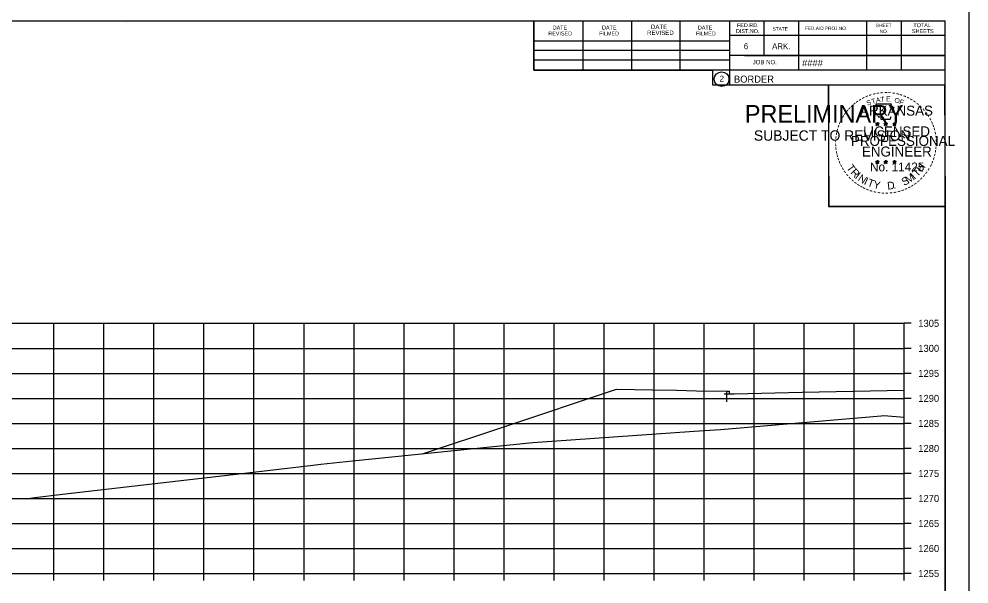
# Model space of a CAD drawing. Extents: x -70 to 701944, y -4 to 666871.
# Drawn here: x 678097.8 to 678287.8, y 652061.1 to 652174 of the extents above; entities that cross this region are included whole.
import ezdxf

# ---------------------------------------------------------------- set-up
doc = ezdxf.new("R2010")
doc.units = 0
for name, color, linetype in [('R_Axis', 7, 'Continuous'), ('R_Axis Annot', 7, 'Continuous'), ('R_Border', 7, 'Continuous'), ('R_Border PE', 7, 'Continuous'), ('R_Border Prem', 7, 'Continuous'), ('R_Drive', 7, 'Continuous'), ('R_Exist Surface', 7, 'Continuous'), ('R_Fin Surface', 7, 'Continuous'), ('R_Grid', 7, 'Continuous'), ('R_No Plot', 7, 'Continuous')]:
    doc.layers.add(name, color=color, linetype=linetype)

msp = doc.modelspace()

# ---------------------------------------------------------------- linework, layer by layer
at = {"layer": 'R_Axis'}
for p, q in [((678274.82, 652063.16), (678274.82, 652113.16)), ((678276.22, 652113.16), (678274.82, 652113.16)), ((678276.22, 652108.16), (678274.82, 652108.16)), ((678276.22, 652103.16), (678274.82, 652103.16)), ((678276.22, 652098.16), (678274.82, 652098.16)), ((678276.22, 652093.16), (678274.82, 652093.16)), ((678276.22, 652088.16), (678274.82, 652088.16)), ((678276.22, 652083.16), (678274.82, 652083.16)), ((678276.22, 652078.16), (678274.82, 652078.16)), ((678276.22, 652073.16), (678274.82, 652073.16)), ((678276.22, 652068.16), (678274.82, 652068.16)), ((677974.82, 652063.16), (678274.82, 652063.16)), ((678104.82, 652061.76), (678104.82, 652063.16)), ((678114.82, 652061.76), (678114.82, 652063.16)), ((678124.82, 652061.76), (678124.82, 652063.16)), ((678134.82, 652061.76), (678134.82, 652063.16)), ((678144.82, 652061.76), (678144.82, 652063.16)), ((678154.82, 652061.76), (678154.82, 652063.16)), ((678164.82, 652061.76), (678164.82, 652063.16)), ((678174.82, 652061.76), (678174.82, 652063.16)), ((678184.82, 652061.76), (678184.82, 652063.16)), ((678194.82, 652061.76), (678194.82, 652063.16)), ((678204.82, 652061.76), (678204.82, 652063.16)), ((678214.82, 652061.76), (678214.82, 652063.16)), ((678224.82, 652061.76), (678224.82, 652063.16)), ((678234.82, 652061.76), (678234.82, 652063.16)), ((678244.82, 652061.76), (678244.82, 652063.16)), ((678254.82, 652061.76), (678254.82, 652063.16)), ((678264.82, 652061.76), (678264.82, 652063.16)), ((678274.82, 652061.76), (678274.82, 652063.16)), ((678276.22, 652063.16), (678274.82, 652063.16))]:
    msp.add_line(p, q, dxfattribs=at)
at = {"layer": 'R_Border'}
for p, q in [((677966.82, 652173.62), (678283, 652173.62)), ((678119.34, 652173.36), (678119.34, 652173.36)), ((678119.34, 652173.36), (678119.34, 652173.36)), ((678200.74, 652163.74), (678200.74, 652173.62)), ((678210.6, 652163.74), (678210.6, 652173.42)), ((678220.36, 652163.74), (678220.36, 652173.42)), ((678230.04, 652163.74), (678230.04, 652173.42)), ((678239.9, 652173.62), (678239.9, 652160.82)), ((678246.74, 652173.62), (678246.74, 652166.68)), ((678253.68, 652173.62), (678253.68, 652163.74)), ((678267.26, 652173.62), (678267.26, 652163.74)), ((678274.2, 652173.62), (678274.2, 652163.74)), ((678283, 651968.16), (678283, 652173.62)), ((678283, 652170.68), (678239.9, 652170.68)), ((678283, 652170.7), (678283, 652170.7)), ((678200.74, 652169.6), (678239.9, 652169.6)), ((678200.74, 652167.74), (678239.9, 652167.74)), ((678200.74, 652163.74), (678200.74, 652165.8)), ((678200.74, 652165.8), (678239.9, 652165.8)), ((678283, 652166.68), (678239.9, 652166.68)), ((678242.86, 652166.68), (678283, 652166.68)), ((678283, 652163.74), (678200.74, 652163.74)), ((678239.9, 652160.82), (678283, 652160.82))]:
    msp.add_line(p, q, dxfattribs=at)
msp.add_circle((678238.29, 652161.95), 1.47, dxfattribs=at)
at = {"layer": 'R_Border PE'}
for p, q in [((678269.09, 652153.07), (678269.43, 652152.96)), ((678269.09, 652153.07), (678269.34, 652153.03)), ((678269.09, 652153.07), (678269.32, 652152.95)), ((678269.22, 652152.67), (678269.43, 652152.96)), ((678269.22, 652152.67), (678269.34, 652152.91)), ((678269.22, 652152.67), (678269.43, 652152.88)), ((678269.43, 652153.33), (678269.39, 652153.08)), ((678269.43, 652152.96), (678269.43, 652153.33)), ((678269.43, 652153.33), (678269.48, 652153.08)), ((678269.78, 652153.07), (678269.43, 652152.96)), ((678269.65, 652152.67), (678269.43, 652152.96)), ((678269.65, 652152.67), (678269.43, 652152.88)), ((678269.78, 652153.07), (678269.5, 652153.02)), ((678269.65, 652152.67), (678269.51, 652152.96)), ((678269.78, 652153.07), (678269.58, 652152.97)), ((678270.76, 652153.07), (678271.1, 652152.96)), ((678270.76, 652153.07), (678271.01, 652153.03)), ((678270.76, 652153.07), (678270.99, 652152.95)), ((678270.89, 652152.67), (678271.1, 652152.96)), ((678270.89, 652152.67), (678271.01, 652152.91)), ((678270.89, 652152.67), (678271.1, 652152.88)), ((678271.1, 652153.33), (678271.06, 652153.08)), ((678271.1, 652152.96), (678271.1, 652153.33)), ((678271.1, 652153.33), (678271.15, 652153.08)), ((678271.45, 652153.07), (678271.1, 652152.96)), ((678271.32, 652152.67), (678271.1, 652152.96)), ((678271.32, 652152.67), (678271.1, 652152.88)), ((678271.45, 652153.07), (678271.17, 652153.02)), ((678271.32, 652152.67), (678271.18, 652152.96)), ((678271.45, 652153.07), (678271.25, 652152.97)), ((678272.52, 652153.06), (678272.87, 652152.95)), ((678272.52, 652153.06), (678272.77, 652153.02)), ((678272.52, 652153.06), (678272.76, 652152.94)), ((678272.65, 652152.65), (678272.87, 652152.95)), ((678272.65, 652152.65), (678272.78, 652152.9)), ((678272.65, 652152.65), (678272.87, 652152.87)), ((678272.87, 652153.32), (678272.83, 652153.06)), ((678272.87, 652152.95), (678272.87, 652153.32)), ((678272.87, 652153.32), (678272.92, 652153.07)), ((678273.22, 652153.06), (678272.87, 652152.95)), ((678273.08, 652152.65), (678272.87, 652152.95)), ((678273.08, 652152.65), (678272.87, 652152.87)), ((678273.22, 652153.06), (678272.93, 652153.01)), ((678273.08, 652152.65), (678272.94, 652152.94)), ((678273.22, 652153.06), (678273.01, 652152.96)), ((678269.08, 652145.5), (678269.43, 652145.39)), ((678269.08, 652145.5), (678269.33, 652145.46)), ((678269.08, 652145.5), (678269.32, 652145.38)), ((678269.21, 652145.09), (678269.43, 652145.39)), ((678269.21, 652145.09), (678269.34, 652145.34)), ((678269.21, 652145.09), (678269.43, 652145.31)), ((678269.43, 652145.75), (678269.39, 652145.5)), ((678269.43, 652145.39), (678269.43, 652145.75)), ((678269.43, 652145.75), (678269.48, 652145.5)), ((678269.78, 652145.5), (678269.43, 652145.39)), ((678269.64, 652145.09), (678269.43, 652145.39)), ((678269.64, 652145.09), (678269.43, 652145.31)), ((678269.78, 652145.5), (678269.49, 652145.45)), ((678269.64, 652145.09), (678269.51, 652145.38)), ((678269.78, 652145.5), (678269.57, 652145.4)), ((678270.75, 652145.5), (678271.1, 652145.39)), ((678270.75, 652145.5), (678271, 652145.46)), ((678270.75, 652145.5), (678270.99, 652145.38)), ((678270.88, 652145.09), (678271.1, 652145.39)), ((678270.88, 652145.09), (678271.01, 652145.34)), ((678270.88, 652145.09), (678271.1, 652145.31)), ((678271.1, 652145.75), (678271.06, 652145.5)), ((678271.1, 652145.39), (678271.1, 652145.75)), ((678271.1, 652145.75), (678271.15, 652145.5)), ((678271.45, 652145.5), (678271.1, 652145.39)), ((678271.31, 652145.09), (678271.1, 652145.39)), ((678271.31, 652145.09), (678271.1, 652145.31)), ((678271.45, 652145.5), (678271.16, 652145.45)), ((678271.31, 652145.09), (678271.18, 652145.38)), ((678271.45, 652145.5), (678271.24, 652145.4)), ((678272.52, 652145.49), (678272.87, 652145.38)), ((678272.52, 652145.49), (678272.77, 652145.45)), ((678272.52, 652145.49), (678272.75, 652145.37)), ((678272.65, 652145.08), (678272.87, 652145.38)), ((678272.65, 652145.08), (678272.78, 652145.33)), ((678272.65, 652145.08), (678272.86, 652145.3)), ((678272.87, 652145.74), (678272.83, 652145.49)), ((678273.08, 652145.08), (678272.86, 652145.3)), ((678272.87, 652145.38), (678272.87, 652145.74)), ((678272.87, 652145.74), (678272.92, 652145.49)), ((678273.21, 652145.49), (678272.87, 652145.38)), ((678273.08, 652145.08), (678272.87, 652145.38)), ((678273.21, 652145.49), (678272.93, 652145.44)), ((678273.08, 652145.08), (678272.94, 652145.37)), ((678273.21, 652145.49), (678273.01, 652145.39))]:
    msp.add_line(p, q, dxfattribs=at)
for points in [[(678269.13, 652156.95), (678269.4, 652156.12)], [(678272.64, 652156.03), (678272.78, 652156.31), (678272.09, 652156.29), (678272.24, 652156.95), (678269.13, 652156.95)], [(678269.62, 652154.53), (678269.62, 652154.44), (678270.18, 652154.42), (678270.13, 652153.95), (678272, 652153.95), (678272.2, 652154.49)], [(678269.43, 652153.33), (678269.65, 652152.67), (678269.09, 652153.07), (678269.78, 652153.07), (678269.22, 652152.67), (678269.43, 652153.33)], [(678271.1, 652153.33), (678271.32, 652152.67), (678270.76, 652153.07), (678271.45, 652153.07), (678270.89, 652152.67), (678271.1, 652153.33)], [(678272.87, 652153.32), (678273.08, 652152.65), (678272.52, 652153.06), (678273.22, 652153.06), (678272.65, 652152.65), (678272.87, 652153.32)], [(678269.43, 652145.75), (678269.64, 652145.09), (678269.08, 652145.5), (678269.78, 652145.5), (678269.21, 652145.09), (678269.43, 652145.75)], [(678271.1, 652145.75), (678271.31, 652145.09), (678270.75, 652145.5), (678271.45, 652145.5), (678270.88, 652145.09), (678271.1, 652145.75)], [(678272.87, 652145.74), (678273.08, 652145.08), (678272.52, 652145.49), (678273.21, 652145.49), (678272.65, 652145.08), (678272.87, 652145.74)]]:
    msp.add_lwpolyline(points, dxfattribs=at)
for centre, radius in [((678269.43, 652152.96), 0.172), ((678269.43, 652152.96), 0.145), ((678269.43, 652152.96), 0.116), ((678269.43, 652152.96), 0.0991), ((678269.43, 652152.96), 0.0747), ((678269.43, 652152.96), 0.0495), ((678269.43, 652152.96), 0.0296), ((678271.1, 652152.96), 0.172), ((678271.1, 652152.96), 0.145), ((678271.1, 652152.96), 0.116), ((678271.1, 652152.96), 0.0991), ((678271.1, 652152.96), 0.0747), ((678271.1, 652152.96), 0.0495), ((678271.1, 652152.96), 0.0296), ((678272.87, 652152.95), 0.172), ((678272.87, 652152.95), 0.145), ((678272.87, 652152.95), 0.116), ((678272.87, 652152.95), 0.0991), ((678272.87, 652152.95), 0.0747), ((678272.87, 652152.95), 0.0495), ((678272.87, 652152.95), 0.0296), ((678269.43, 652145.39), 0.172), ((678269.43, 652145.39), 0.145), ((678269.43, 652145.39), 0.116), ((678269.43, 652145.39), 0.0991), ((678269.43, 652145.39), 0.0747), ((678269.43, 652145.39), 0.0495), ((678269.43, 652145.39), 0.0296), ((678271.1, 652145.39), 0.172), ((678271.1, 652145.39), 0.145), ((678271.1, 652145.39), 0.116), ((678271.1, 652145.39), 0.0991), ((678271.1, 652145.39), 0.0747), ((678271.1, 652145.39), 0.0495), ((678271.1, 652145.39), 0.0296), ((678272.87, 652145.38), 0.172), ((678272.87, 652145.38), 0.145), ((678272.87, 652145.38), 0.116), ((678272.87, 652145.38), 0.0991), ((678272.87, 652145.38), 0.0747), ((678272.87, 652145.38), 0.0495), ((678272.87, 652145.38), 0.0296)]:
    msp.add_circle(centre, radius, dxfattribs=at)
at = {"layer": 'R_Drive'}
for p, q in [((678238.78, 652099.05), (678240.42, 652099.09)), ((678239.31, 652099.57), (678239.31, 652097.5))]:
    msp.add_line(p, q, dxfattribs=at)
at = {"layer": 'R_Exist Surface'}
msp.add_lwpolyline([(678099.09, 652078.08), (678101, 652078.36), (678106.55, 652079), (678140.64, 652082.96), (678156.04, 652084.74), (678158.21, 652084.99), (678159.46, 652085.14), (678164.54, 652085.65), (678200.53, 652089.34), (678232.84, 652091.6), (678238.05, 652091.91), (678270.19, 652094.69), (678270.73, 652094.73), (678270.75, 652094.73), (678274.82, 652094.4)], dxfattribs=at)
at = {"layer": 'R_Fin Surface'}
msp.add_lwpolyline([(678178.51, 652087.08), (678194.56, 652092.43), (678217.31, 652100.01), (678224.51, 652099.87), (678229.31, 652099.77), (678233.31, 652099.69), (678239.31, 652099.57), (678239.61, 652099.57), (678239.81, 652099.57), (678239.82, 652099.37), (678239.82, 652099.07), (678240.42, 652099.09), (678240.82, 652099.09), (678254.42, 652099.37), (678274.82, 652099.77)], dxfattribs=at)
at = {"layer": 'R_Grid'}
for p, q in [((677974.82, 652113.16), (678274.82, 652113.16)), ((678104.82, 652063.16), (678104.82, 652113.16)), ((678114.82, 652063.16), (678114.82, 652113.16)), ((678124.82, 652063.16), (678124.82, 652113.16)), ((678134.82, 652063.16), (678134.82, 652113.16)), ((678144.82, 652063.16), (678144.82, 652113.16)), ((678154.82, 652063.16), (678154.82, 652113.16)), ((678164.82, 652063.16), (678164.82, 652113.16)), ((678174.82, 652063.16), (678174.82, 652113.16)), ((678184.82, 652063.16), (678184.82, 652113.16)), ((678194.82, 652063.16), (678194.82, 652113.16)), ((678204.82, 652063.16), (678204.82, 652113.16)), ((678214.82, 652063.16), (678214.82, 652113.16)), ((678224.82, 652063.16), (678224.82, 652113.16)), ((678234.82, 652063.16), (678234.82, 652113.16)), ((678244.82, 652063.16), (678244.82, 652113.16)), ((678254.82, 652063.16), (678254.82, 652113.16)), ((678264.82, 652063.16), (678264.82, 652113.16)), ((678274.82, 652063.16), (678274.82, 652113.16)), ((677974.82, 652108.16), (678274.82, 652108.16)), ((677974.82, 652103.16), (678274.82, 652103.16)), ((677974.82, 652098.16), (678274.82, 652098.16)), ((677974.82, 652093.16), (678274.82, 652093.16)), ((677974.82, 652088.16), (678274.82, 652088.16)), ((677974.82, 652083.16), (678274.82, 652083.16)), ((677974.82, 652078.16), (678274.82, 652078.16)), ((677974.82, 652073.16), (678274.82, 652073.16)), ((677974.82, 652068.16), (678274.82, 652068.16)), ((677974.82, 652063.16), (678274.82, 652063.16))]:
    msp.add_line(p, q, dxfattribs=at)
at = {"layer": 'R_No Plot'}
msp.add_line((678259.04, 652138.36), (678259.04, 652138.36), dxfattribs=at)
for points in [[(677954.41, 652177.51), (678287.75, 652177.51), (678287.75, 651964.18), (677954.41, 651964.18)], [(678200.74, 652173.62), (678200.74, 652163.74), (678236.47, 652163.74), (678236.47, 652160.82), (678259.67, 652160.82), (678259.67, 652136.49), (678283, 652136.49), (678283, 651968.16), (677966.82, 651968.16), (677966.82, 652173.62)], [(678259.67, 652160.82), (678282.88, 652160.82), (678283, 652136.49), (678259.79, 652136.49)]]:
    msp.add_lwpolyline(points, close=True, dxfattribs=at)

# ---------------------------------------------------------------- texts
at = {"layer": 'R_Axis Annot'}
for s, p in [('1305', (678277.62, 652112.46)), ('1300', (678277.62, 652107.46)), ('1295', (678277.62, 652102.46)), ('1290', (678277.62, 652097.46)), ('1285', (678277.62, 652092.46)), ('1280', (678277.62, 652087.46)), ('1275', (678277.62, 652082.46)), ('1270', (678277.62, 652077.46)), ('1265', (678277.62, 652072.46)), ('1260', (678277.62, 652067.46)), ('1255', (678277.62, 652062.46))]:
    msp.add_text(s, height=1.4, dxfattribs=at).set_placement(p)
at = {"layer": 'R_Border'}
for s, height, p in [('DATE', 0.782, (678204.54, 652171.86)), ('DATE', 0.782, (678214.4, 652171.86)), ('DATE', 0.879, (678224.18, 652171.96)), ('DATE', 0.782, (678233.56, 652171.86)), ('FED.RD.', 0.782, (678241.38, 652172.34)), ('SHEET', 0.684, (678269.12, 652172.34)), ('TOTAL', 0.782, (678276.64, 652172.34)), ('REVISED', 0.782, (678203.66, 652170.68)), ('FILMED', 0.782, (678213.82, 652170.68)), ('REVISED', 0.879, (678223.4, 652170.78)), ('FILMED', 0.782, (678233.16, 652170.68)), ('DIST.NO.', 0.782, (678241.18, 652171.16)), ('STATE', 0.684, (678248.5, 652171.66)), ('FED.AID PROJ.NO.', 0.684, (678254.96, 652171.76)), ('NO.', 0.684, (678269.9, 652171.16)), ('SHEETS', 0.782, (678276.36, 652171.16)), ('6', 1.17, (678242.74, 652167.94)), ('ARK.', 1.172, (678248.4, 652167.94)), ('JOB NO.', 0.879, (678244.5, 652164.92)), ('####', 1.4, (678254.38, 652164.48)), ('2', 1.17, (678237.91, 652161.47)), ('BORDER', 1.4, (678240.76, 652161.25))]:
    msp.add_text(s, height=height, rotation=360, dxfattribs=at).set_placement(p)
at = {"layer": 'R_Border PE'}
for s, height, rotation, p in [('-', 1.6, 10.2193, (678269.3, 652158.48)), ('-', 1.6, 5.8968, (678270.03, 652158.59)), ('-', 1.6, 0.1862, (678270.8, 652158.66)), ('-', 1.6, 357.743, (678271.53, 652158.65)), ('-', 1.6, 352.1617, (678272.27, 652158.59)), ('-', 1.6, 36.2317, (678265.43, 652156.73)), ('-', 1.6, 34.0636, (678266.01, 652157.12)), ('-', 1.6, 28.7918, (678266.61, 652157.49)), ('-', 1.6, 24.3072, (678267.24, 652157.81)), ('S', 1, 21.594, (678267.48, 652156.63)), ('-', 1.6, 19.1761, (678267.87, 652158.08)), ('T', 1, 16.4036, (678268.4, 652156.96)), ('-', 1.6, 13.6301, (678268.62, 652158.32)), ('A', 1, 11.2132, (678269.22, 652157.21)), ('T', 1, 6.0228, (678270.07, 652157.38)), ('E', 1, 0.8323, (678271.18, 652157.49)), ('O', 1, 350.4515, (678272.78, 652157.28)), ('-', 1.6, 347.2049, (678272.99, 652158.48)), ('F', 1, 340.0707, (678273.73, 652157.05)), ('-', 1.6, 342.3362, (678273.62, 652158.33)), ('-', 1.6, 337.8551, (678274.36, 652158.1)), ('-', 1.6, 334.1211, (678274.99, 652157.83)), ('-', 1.6, 329.6409, (678275.57, 652157.55)), ('-', 1.6, 325.8627, (678276.21, 652157.19)), ('-', 1.6, 50.6142, (678263.67, 652154.97)), ('-', 1.6, 48.423, (678264.08, 652155.45)), ('-', 1.6, 42.9622, (678264.52, 652155.93)), ('-', 1.6, 38.9507, (678264.96, 652156.35)), ('ARKANSAS', 2, 360, (678265.98, 652154.66)), ('-', 1.6, 320.5297, (678276.82, 652156.76)), ('-', 1.6, 315.5786, (678277.42, 652156.27)), ('-', 1.6, 309.8797, (678277.99, 652155.72)), ('-', 1.6, 62.8713, (678262.62, 652153.26)), ('-', 1.6, 58.0706, (678262.93, 652153.87)), ('-', 1.6, 54.2325, (678263.26, 652154.4)), ('-', 1.6, 306.6522, (678278.52, 652155.12)), ('-', 1.4, 303.6753, (678279, 652154.55)), ('-', 1.6, 299.6684, (678279.32, 652153.95)), ('-', 1.6, 75.461, (678261.95, 652151.31)), ('-', 1.6, 72.3945, (678262.14, 652152.02)), ('-', 1.6, 67.7743, (678262.36, 652152.65)), ('LICENSED', 2, 360, (678266.58, 652150.51)), ('DWB', 0.01, 360, (678269.42, 652152.96)), ('DWB', 0.01, 360, (678271.09, 652152.96)), ('DWB', 0.01, 360, (678272.86, 652152.95)), ('-', 1.6, 294.6628, (678279.64, 652153.33)), ('-', 1.6, 290.5728, (678279.9, 652152.76)), ('-', 1.6, 285.1233, (678280.14, 652152.18)), ('-', 1.6, 89.0622, (678261.71, 652149.2)), ('-', 1.6, 85.1863, (678261.74, 652149.9)), ('-', 1.6, 81.2013, (678261.81, 652150.59)), ('PROFESSIONAL', 2, 360, (678264.15, 652148.61)), ('-', 1.6, 280.5493, (678280.34, 652151.44)), ('-', 1.6, 276.5962, (678280.5, 652150.67)), ('-', 1.6, 274.3301, (678280.56, 652149.95)), ('-', 1.6, 94.1959, (678261.75, 652148.48)), ('-', 1.6, 98.9479, (678261.82, 652147.81)), ('ENGINEER', 2, 360, (678266.34, 652146.49)), ('-', 1.6, 263.5172, (678280.57, 652148.65)), ('-', 1.6, 269.9407, (678280.59, 652149.31)), ('-', 1.6, 101.7149, (678261.96, 652147.08)), ('-', 1.6, 105.4578, (678262.12, 652146.48)), ('-', 1.6, 109.0874, (678262.33, 652145.85)), ('-', 1.6, 252.8681, (678280.21, 652146.6)), ('-', 1.6, 255.7626, (678280.39, 652147.32)), ('-', 1.6, 260.9953, (678280.5, 652147.99)), ('-', 1.6, 114.0643, (678262.59, 652145.25)), ('-', 1.6, 115.7289, (678262.89, 652144.64)), ('-', 1.6, 120.4471, (678263.25, 652144.05)), ('T', 1.54, 306.0406, (678263.19, 652144.23)), ('R', 1.54, 314.005, (678263.95, 652143.18)), ('No. 11425', 1.757, 360, (678267.97, 652143.53)), ('DWB', 0.01, 360, (678269.42, 652145.38)), ('DWB', 0.01, 360, (678271.09, 652145.38)), ('DWB', 0.01, 360, (678272.85, 652145.37)), ('T', 1.54, 46.6444, (678277.42, 652142.32)), ('H', 1.54, 54.6088, (678278.31, 652143.26)), ('-', 1.6, 239.0712, (678279.33, 652144.54)), ('-', 1.6, 244.6197, (678279.73, 652145.29)), ('-', 1.6, 247.8887, (678279.99, 652145.92)), ('-', 1.6, 125.8934, (678263.65, 652143.49)), ('-', 1.6, 130.7181, (678264.11, 652142.94)), ('-', 1.6, 134.2238, (678264.63, 652142.39)), ('I', 1.54, 321.9694, (678264.85, 652142.25)), ('N', 1.54, 326.5002, (678265.42, 652141.78)), ('I', 1.54, 335.3603, (678266.63, 652140.99)), ('S', 1.54, 26.9312, (678274.74, 652140.59)), ('M', 1.54, 32.6563, (678275.58, 652141)), ('I', 1.54, 42.1136, (678276.86, 652141.84)), ('-', 1.6, 225.7653, (678278.02, 652142.76)), ('-', 1.6, 231.2538, (678278.5, 652143.32)), ('-', 1.6, 233.8452, (678278.93, 652143.89)), ('-', 1.6, 138.9338, (678265.16, 652141.93)), ('-', 1.6, 144.6463, (678265.71, 652141.52)), ('-', 1.6, 148.0898, (678266.27, 652141.15)), ('-', 1.6, 151.5704, (678266.85, 652140.83)), ('-', 1.6, 154.6002, (678267.37, 652140.58)), ('T', 1.54, 339.8912, (678267.29, 652140.66)), ('Y', 1.54, 347.8556, (678268.51, 652140.22)), ('D', 1.54, 6.3969, (678271.49, 652139.86)), ('.', 1.54, 13.7642, (678272.68, 652139.99)), ('-', 1.6, 207.3568, (678275.86, 652141.04)), ('-', 1.6, 212.2491, (678276.42, 652141.39)), ('-', 1.6, 215.7363, (678276.95, 652141.78)), ('-', 1.6, 221.0851, (678277.5, 652142.25)), ('-', 1.6, 158.5612, (678268, 652140.32)), ('-', 1.6, 162.7983, (678268.68, 652140.11)), ('-', 1.6, 167.5555, (678269.4, 652139.95)), ('-', 1.6, 173.1155, (678270.17, 652139.84)), ('-', 1.6, 176.5183, (678270.92, 652139.78)), ('-', 1.6, 181.5918, (678271.66, 652139.8)), ('-', 1.6, 185.8167, (678272.47, 652139.88)), ('-', 1.6, 191.2858, (678273.21, 652140.01)), ('-', 1.6, 195.4743, (678273.94, 652140.21)), ('-', 1.6, 200.7184, (678274.61, 652140.45)), ('-', 1.6, 204.2516, (678275.23, 652140.73))]:
    msp.add_text(s, height=height, rotation=rotation, dxfattribs=at).set_placement(p)
at = {"layer": 'R_Border Prem'}
for s, height, p in [('PRELIMINARY', 3.5, (678242.95, 652153.28)), ('DWB', 0.01, (678243.7, 652155.13)), ('SUBJECT TO REVISION', 2.0751, (678244.76, 652149.65))]:
    msp.add_text(s, height=height, rotation=360, dxfattribs=at).set_placement(p)

doc.saveas('drawing.dxf')
